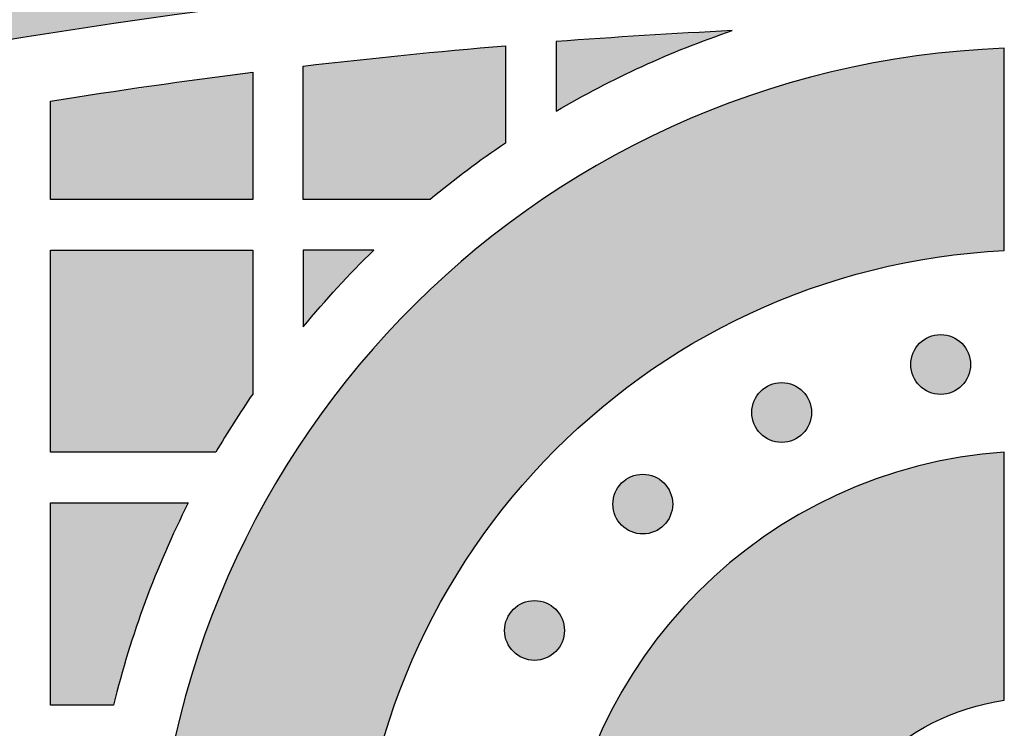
# Model space of a CAD drawing. Header units: millimetres. Extents: x -3873 to -97, y 912 to 4165.
# Tile 549 of 656: x -1715 to -1657, y 3239 to 3281. Entities that reach past the tile are written whole.
import ezdxf

# ---------------------------------------------------------------- set-up
doc = ezdxf.new("R2010")
doc.units = ezdxf.units.MM
doc.layers.add('pattern', color=7, linetype='Continuous', true_color=0x000000)

msp = doc.modelspace()

# ---------------------------------------------------------------- hatches: boundary and pattern name
at = {"layer": 'pattern'}
for points in [[(-1874.82, 3213.385), (-1868.956, 3217.537), (-1862.997, 3221.587), (-1856.946, 3225.532), (-1850.805, 3229.37), (-1844.577, 3233.097), (-1838.264, 3236.71), (-1831.871, 3240.206), (-1825.4, 3243.584), (-1818.855, 3246.84), (-1812.239, 3249.972), (-1805.555, 3252.979), (-1798.807, 3255.857), (-1792, 3258.604), (-1785.136, 3261.22), (-1778.219, 3263.702), (-1771.254, 3266.048), (-1764.245, 3268.258), (-1757.194, 3270.33), (-1750.108, 3272.263), (-1742.989, 3274.056), (-1735.842, 3275.708), (-1728.67, 3277.219), (-1721.479, 3278.589), (-1714.273, 3279.816), (-1707.054, 3280.902), (-1699.829, 3281.845), (-1692.6, 3282.647), (-1685.372, 3283.308), (-1678.149, 3283.827), (-1670.935, 3284.207), (-1663.734, 3284.448), (-1656.55, 3284.55), (-1656.55, 3296.55), (-1664.945, 3296.421), (-1673.365, 3296.109), (-1681.805, 3295.612), (-1690.259, 3294.929), (-1698.72, 3294.058), (-1707.184, 3292.998), (-1715.642, 3291.749), (-1724.09, 3290.311), (-1732.52, 3288.683), (-1740.927, 3286.865), (-1749.304, 3284.858), (-1757.644, 3282.663), (-1765.942, 3280.28), (-1774.191, 3277.711), (-1782.384, 3274.958), (-1790.516, 3272.022), (-1798.581, 3268.905), (-1806.572, 3265.61), (-1814.484, 3262.139), (-1822.31, 3258.496), (-1830.046, 3254.684), (-1837.686, 3250.705), (-1845.225, 3246.563), (-1852.656, 3242.264), (-1859.977, 3237.809), (-1867.181, 3233.204), (-1874.265, 3228.454), (-1881.224, 3223.562), (-1888.054, 3218.533), (-1894.751, 3213.373), (-1901.312, 3208.087), (-1907.734, 3202.679), (-1905.591, 3202.986), (-1903.451, 3203.343), (-1901.317, 3203.75), (-1899.189, 3204.206), (-1897.071, 3204.711), (-1894.963, 3205.265), (-1892.867, 3205.868), (-1890.785, 3206.519), (-1888.718, 3207.218), (-1886.669, 3207.963), (-1884.638, 3208.755), (-1882.628, 3209.593), (-1880.64, 3210.476), (-1878.674, 3211.403), (-1876.734, 3212.373)], [(-1683.149, 3279.471), (-1683.149, 3275.343), (-1681.9, 3276.055), (-1680.633, 3276.735), (-1679.348, 3277.384), (-1678.046, 3277.999), (-1676.73, 3278.581), (-1675.399, 3279.13), (-1674.055, 3279.643), (-1672.701, 3280.122)], [(-1656.55, 3186.204), (-1657.425, 3186.256), (-1658.305, 3186.329), (-1659.191, 3186.421), (-1660.081, 3186.534), (-1660.976, 3186.667), (-1661.875, 3186.822), (-1662.776, 3186.999), (-1663.679, 3187.197), (-1664.584, 3187.417), (-1665.489, 3187.66), (-1666.395, 3187.926), (-1667.299, 3188.214), (-1668.202, 3188.525), (-1669.102, 3188.86), (-1669.999, 3189.218), (-1670.891, 3189.599), (-1671.778, 3190.003), (-1672.659, 3190.43), (-1673.534, 3190.881), (-1674.4, 3191.355), (-1675.258, 3191.851), (-1676.106, 3192.37), (-1676.944, 3192.912), (-1677.77, 3193.475), (-1678.584, 3194.061), (-1679.385, 3194.667), (-1680.173, 3195.295), (-1680.945, 3195.943), (-1681.703, 3196.61), (-1682.444, 3197.297), (-1683.168, 3198.003), (-1683.874, 3198.727), (-1684.562, 3199.468), (-1685.231, 3200.227), (-1685.881, 3201.001), (-1686.511, 3201.79), (-1687.12, 3202.594), (-1687.707, 3203.411), (-1688.274, 3204.241), (-1688.818, 3205.083), (-1689.34, 3205.936), (-1689.839, 3206.8), (-1690.316, 3207.673), (-1690.769, 3208.554), (-1691.2, 3209.443), (-1691.607, 3210.338), (-1691.99, 3211.239), (-1692.35, 3212.145), (-1692.686, 3213.056), (-1692.999, 3213.969), (-1693.289, 3214.884), (-1693.555, 3215.801), (-1693.799, 3216.719), (-1694.019, 3217.636), (-1694.217, 3218.552), (-1694.393, 3219.467), (-1694.546, 3220.379), (-1694.678, 3221.288), (-1694.788, 3222.193), (-1694.877, 3223.093), (-1694.946, 3223.988), (-1694.994, 3224.878), (-1695.023, 3225.76), (-1695.032, 3226.636), (-1695.023, 3227.512), (-1694.994, 3228.395), (-1694.946, 3229.284), (-1694.877, 3230.179), (-1694.788, 3231.079), (-1694.678, 3231.984), (-1694.546, 3232.893), (-1694.393, 3233.805), (-1694.217, 3234.72), (-1694.019, 3235.636), (-1693.799, 3236.554), (-1693.555, 3237.471), (-1693.289, 3238.388), (-1692.999, 3239.304), (-1692.686, 3240.217), (-1692.35, 3241.127), (-1691.99, 3242.033), (-1691.607, 3242.934), (-1691.2, 3243.83), (-1690.769, 3244.718), (-1690.316, 3245.6), (-1689.839, 3246.472), (-1689.34, 3247.336), (-1688.818, 3248.189), (-1688.274, 3249.031), (-1687.707, 3249.861), (-1687.12, 3250.679), (-1686.511, 3251.482), (-1685.881, 3252.272), (-1685.231, 3253.046), (-1684.562, 3253.804), (-1683.874, 3254.545), (-1683.168, 3255.269), (-1682.444, 3255.975), (-1681.703, 3256.662), (-1680.945, 3257.33), (-1680.173, 3257.978), (-1679.385, 3258.605), (-1678.584, 3259.212), (-1677.77, 3259.797), (-1676.944, 3260.361), (-1676.106, 3260.902), (-1675.258, 3261.421), (-1674.4, 3261.918), (-1673.534, 3262.391), (-1672.659, 3262.842), (-1671.778, 3263.269), (-1670.891, 3263.674), (-1669.999, 3264.055), (-1669.102, 3264.412), (-1668.202, 3264.747), (-1667.299, 3265.058), (-1666.395, 3265.347), (-1665.489, 3265.612), (-1664.584, 3265.855), (-1663.679, 3266.075), (-1662.776, 3266.274), (-1661.875, 3266.45), (-1660.976, 3266.605), (-1660.081, 3266.739), (-1659.191, 3266.851), (-1658.305, 3266.944), (-1657.425, 3267.016), (-1656.55, 3267.069), (-1656.55, 3279.08), (-1657.691, 3279.024), (-1658.841, 3278.943), (-1659.997, 3278.835), (-1661.161, 3278.7), (-1662.33, 3278.538), (-1663.504, 3278.349), (-1664.683, 3278.131), (-1665.865, 3277.884), (-1667.049, 3277.608), (-1668.234, 3277.303), (-1669.419, 3276.968), (-1670.604, 3276.603), (-1671.786, 3276.207), (-1672.966, 3275.781), (-1674.141, 3275.325), (-1675.311, 3274.837), (-1676.474, 3274.319), (-1677.63, 3273.771), (-1678.777, 3273.192), (-1679.914, 3272.582), (-1681.04, 3271.942), (-1682.154, 3271.273), (-1683.254, 3270.573), (-1684.339, 3269.845), (-1685.409, 3269.088), (-1686.461, 3268.302), (-1687.496, 3267.489), (-1688.511, 3266.649), (-1689.507, 3265.782), (-1690.481, 3264.89), (-1691.432, 3263.973), (-1692.361, 3263.033), (-1693.266, 3262.069), (-1694.146, 3261.082), (-1695, 3260.075), (-1695.828, 3259.048), (-1696.629, 3258.001), (-1697.402, 3256.936), (-1698.147, 3255.854), (-1698.863, 3254.757), (-1699.549, 3253.644), (-1700.206, 3252.519), (-1700.833, 3251.38), (-1701.43, 3250.231), (-1701.995, 3249.071), (-1702.53, 3247.903), (-1703.035, 3246.727), (-1703.508, 3245.545), (-1703.95, 3244.357), (-1704.362, 3243.165), (-1704.742, 3241.97), (-1705.092, 3240.774), (-1705.412, 3239.576), (-1705.702, 3238.379), (-1705.962, 3237.183), (-1706.192, 3235.989), (-1706.394, 3234.799), (-1706.567, 3233.613), (-1706.711, 3232.432), (-1706.829, 3231.258), (-1706.919, 3230.09), (-1706.982, 3228.93), (-1707.02, 3227.778), (-1707.032, 3226.636), (-1707.02, 3225.494), (-1706.982, 3224.342), (-1706.919, 3223.182), (-1706.829, 3222.015), (-1706.711, 3220.84), (-1706.567, 3219.659), (-1706.394, 3218.473), (-1706.192, 3217.283), (-1705.962, 3216.089), (-1705.702, 3214.894), (-1705.412, 3213.696), (-1705.092, 3212.499), (-1704.742, 3211.302), (-1704.362, 3210.107), (-1703.95, 3208.915), (-1703.508, 3207.728), (-1703.035, 3206.545), (-1702.53, 3205.369), (-1701.995, 3204.201), (-1701.43, 3203.041), (-1700.833, 3201.892), (-1700.206, 3200.754), (-1699.549, 3199.628), (-1698.863, 3198.516), (-1698.147, 3197.418), (-1697.402, 3196.336), (-1696.629, 3195.271), (-1695.828, 3194.225), (-1695, 3193.197), (-1694.146, 3192.19), (-1693.266, 3191.204), (-1692.361, 3190.24), (-1691.432, 3189.299), (-1690.481, 3188.382), (-1689.507, 3187.49), (-1688.511, 3186.623), (-1687.496, 3185.783), (-1686.461, 3184.97), (-1685.409, 3184.185), (-1684.339, 3183.428), (-1683.254, 3182.699), (-1682.154, 3182), (-1681.04, 3181.33), (-1679.914, 3180.69), (-1678.777, 3180.081), (-1677.63, 3179.502), (-1676.474, 3178.953), (-1675.311, 3178.435), (-1674.141, 3177.948), (-1672.966, 3177.491), (-1671.786, 3177.065), (-1670.604, 3176.67), (-1669.419, 3176.304), (-1668.234, 3175.969), (-1667.049, 3175.664), (-1665.865, 3175.388), (-1664.683, 3175.142), (-1663.504, 3174.924), (-1662.33, 3174.734), (-1661.161, 3174.572), (-1659.997, 3174.438), (-1658.841, 3174.33), (-1657.691, 3174.248), (-1656.55, 3174.192)], [(-1686.149, 3279.229), (-1686.149, 3273.452), (-1687.299, 3272.655), (-1688.43, 3271.829), (-1689.539, 3270.976), (-1690.627, 3270.095), (-1698.149, 3270.095), (-1698.149, 3278.017)], [(-1713.149, 3275.945), (-1701.149, 3277.652), (-1701.149, 3270.095), (-1713.149, 3270.095)], [(-1701.149, 3258.555), (-1701.72, 3257.705), (-1702.275, 3256.845), (-1702.815, 3255.975), (-1703.339, 3255.095), (-1713.149, 3255.095), (-1713.149, 3267.095), (-1701.149, 3267.095)], [(-1698.149, 3262.545), (-1697.149, 3263.725), (-1696.118, 3264.877), (-1695.055, 3266.001), (-1693.962, 3267.095), (-1698.149, 3267.095)], [(-1659.072, 3261.565), (-1659.1, 3261.593), (-1659.129, 3261.62), (-1659.159, 3261.646), (-1659.19, 3261.673), (-1659.222, 3261.698), (-1659.254, 3261.724), (-1659.287, 3261.748), (-1659.322, 3261.772), (-1659.356, 3261.796), (-1659.392, 3261.819), (-1659.429, 3261.841), (-1659.466, 3261.862), (-1659.504, 3261.882), (-1659.543, 3261.902), (-1659.582, 3261.921), (-1659.622, 3261.939), (-1659.663, 3261.956), (-1659.704, 3261.972), (-1659.746, 3261.987), (-1659.789, 3262.001), (-1659.832, 3262.014), (-1659.875, 3262.026), (-1659.919, 3262.037), (-1659.963, 3262.047), (-1660.008, 3262.056), (-1660.053, 3262.063), (-1660.098, 3262.07), (-1660.144, 3262.075), (-1660.189, 3262.079), (-1660.235, 3262.082), (-1660.281, 3262.084), (-1660.327, 3262.085), (-1660.373, 3262.084), (-1660.419, 3262.082), (-1660.465, 3262.079), (-1660.51, 3262.075), (-1660.556, 3262.07), (-1660.601, 3262.063), (-1660.646, 3262.056), (-1660.69, 3262.047), (-1660.735, 3262.037), (-1660.779, 3262.026), (-1660.822, 3262.014), (-1660.865, 3262.001), (-1660.908, 3261.987), (-1660.95, 3261.972), (-1660.991, 3261.956), (-1661.032, 3261.939), (-1661.072, 3261.921), (-1661.111, 3261.902), (-1661.15, 3261.882), (-1661.188, 3261.862), (-1661.225, 3261.841), (-1661.262, 3261.819), (-1661.297, 3261.796), (-1661.332, 3261.772), (-1661.366, 3261.748), (-1661.4, 3261.724), (-1661.432, 3261.698), (-1661.464, 3261.673), (-1661.494, 3261.646), (-1661.524, 3261.62), (-1661.553, 3261.593), (-1661.582, 3261.565), (-1661.609, 3261.537), (-1661.636, 3261.508), (-1661.663, 3261.478), (-1661.689, 3261.447), (-1661.715, 3261.416), (-1661.74, 3261.383), (-1661.765, 3261.35), (-1661.789, 3261.316), (-1661.812, 3261.281), (-1661.835, 3261.245), (-1661.857, 3261.209), (-1661.878, 3261.171), (-1661.899, 3261.133), (-1661.918, 3261.095), (-1661.937, 3261.055), (-1661.955, 3261.015), (-1661.972, 3260.974), (-1661.988, 3260.933), (-1662.003, 3260.891), (-1662.018, 3260.849), (-1662.031, 3260.806), (-1662.043, 3260.762), (-1662.054, 3260.718), (-1662.064, 3260.674), (-1662.072, 3260.629), (-1662.08, 3260.584), (-1662.086, 3260.539), (-1662.092, 3260.494), (-1662.096, 3260.448), (-1662.099, 3260.402), (-1662.101, 3260.356), (-1662.101, 3260.31), (-1662.101, 3260.264), (-1662.099, 3260.219), (-1662.096, 3260.173), (-1662.092, 3260.127), (-1662.086, 3260.082), (-1662.08, 3260.036), (-1662.072, 3259.991), (-1662.064, 3259.947), (-1662.054, 3259.903), (-1662.043, 3259.859), (-1662.031, 3259.815), (-1662.018, 3259.772), (-1662.003, 3259.73), (-1661.988, 3259.688), (-1661.972, 3259.646), (-1661.955, 3259.606), (-1661.937, 3259.566), (-1661.918, 3259.526), (-1661.899, 3259.487), (-1661.878, 3259.449), (-1661.857, 3259.412), (-1661.835, 3259.376), (-1661.812, 3259.34), (-1661.789, 3259.305), (-1661.765, 3259.271), (-1661.74, 3259.238), (-1661.715, 3259.205), (-1661.689, 3259.174), (-1661.663, 3259.143), (-1661.636, 3259.113), (-1661.609, 3259.084), (-1661.582, 3259.056), (-1661.553, 3259.028), (-1661.524, 3259.001), (-1661.494, 3258.974), (-1661.464, 3258.948), (-1661.432, 3258.922), (-1661.4, 3258.897), (-1661.366, 3258.872), (-1661.332, 3258.848), (-1661.297, 3258.825), (-1661.262, 3258.802), (-1661.225, 3258.78), (-1661.188, 3258.759), (-1661.15, 3258.738), (-1661.111, 3258.719), (-1661.072, 3258.7), (-1661.032, 3258.682), (-1660.991, 3258.665), (-1660.95, 3258.649), (-1660.908, 3258.634), (-1660.865, 3258.62), (-1660.822, 3258.607), (-1660.779, 3258.595), (-1660.735, 3258.584), (-1660.69, 3258.574), (-1660.646, 3258.565), (-1660.601, 3258.557), (-1660.556, 3258.551), (-1660.51, 3258.546), (-1660.465, 3258.541), (-1660.419, 3258.538), (-1660.373, 3258.537), (-1660.327, 3258.536), (-1660.281, 3258.537), (-1660.235, 3258.538), (-1660.189, 3258.541), (-1660.144, 3258.546), (-1660.098, 3258.551), (-1660.053, 3258.557), (-1660.008, 3258.565), (-1659.963, 3258.574), (-1659.919, 3258.584), (-1659.875, 3258.595), (-1659.832, 3258.607), (-1659.789, 3258.62), (-1659.746, 3258.634), (-1659.704, 3258.649), (-1659.663, 3258.665), (-1659.622, 3258.682), (-1659.582, 3258.7), (-1659.543, 3258.719), (-1659.504, 3258.738), (-1659.466, 3258.759), (-1659.429, 3258.78), (-1659.392, 3258.802), (-1659.356, 3258.825), (-1659.322, 3258.848), (-1659.287, 3258.872), (-1659.254, 3258.897), (-1659.222, 3258.922), (-1659.19, 3258.948), (-1659.159, 3258.974), (-1659.129, 3259.001), (-1659.1, 3259.028), (-1659.072, 3259.056), (-1659.045, 3259.084), (-1659.018, 3259.113), (-1658.991, 3259.143), (-1658.965, 3259.174), (-1658.939, 3259.205), (-1658.914, 3259.238), (-1658.889, 3259.271), (-1658.865, 3259.305), (-1658.842, 3259.34), (-1658.819, 3259.376), (-1658.797, 3259.412), (-1658.776, 3259.449), (-1658.755, 3259.487), (-1658.735, 3259.526), (-1658.717, 3259.566), (-1658.699, 3259.606), (-1658.682, 3259.646), (-1658.665, 3259.688), (-1658.65, 3259.73), (-1658.636, 3259.772), (-1658.623, 3259.815), (-1658.611, 3259.859), (-1658.6, 3259.903), (-1658.59, 3259.947), (-1658.582, 3259.991), (-1658.574, 3260.036), (-1658.567, 3260.082), (-1658.562, 3260.127), (-1658.558, 3260.173), (-1658.555, 3260.219), (-1658.553, 3260.264), (-1658.553, 3260.31), (-1658.553, 3260.356), (-1658.555, 3260.402), (-1658.558, 3260.448), (-1658.562, 3260.494), (-1658.567, 3260.539), (-1658.574, 3260.584), (-1658.582, 3260.629), (-1658.59, 3260.674), (-1658.6, 3260.718), (-1658.611, 3260.762), (-1658.623, 3260.806), (-1658.636, 3260.849), (-1658.65, 3260.891), (-1658.665, 3260.933), (-1658.682, 3260.974), (-1658.699, 3261.015), (-1658.717, 3261.055), (-1658.735, 3261.095), (-1658.755, 3261.133), (-1658.776, 3261.171), (-1658.797, 3261.209), (-1658.819, 3261.245), (-1658.842, 3261.281), (-1658.865, 3261.316), (-1658.889, 3261.35), (-1658.914, 3261.383), (-1658.939, 3261.416), (-1658.965, 3261.447), (-1658.991, 3261.478), (-1659.018, 3261.508), (-1659.045, 3261.537)], [(-1668.506, 3258.712), (-1668.534, 3258.739), (-1668.563, 3258.766), (-1668.593, 3258.793), (-1668.624, 3258.819), (-1668.655, 3258.845), (-1668.688, 3258.87), (-1668.721, 3258.895), (-1668.755, 3258.919), (-1668.79, 3258.942), (-1668.826, 3258.965), (-1668.862, 3258.987), (-1668.9, 3259.008), (-1668.938, 3259.029), (-1668.976, 3259.049), (-1669.016, 3259.067), (-1669.056, 3259.085), (-1669.097, 3259.102), (-1669.138, 3259.118), (-1669.18, 3259.134), (-1669.222, 3259.148), (-1669.265, 3259.161), (-1669.309, 3259.173), (-1669.353, 3259.184), (-1669.397, 3259.194), (-1669.442, 3259.202), (-1669.487, 3259.21), (-1669.532, 3259.216), (-1669.577, 3259.222), (-1669.623, 3259.226), (-1669.669, 3259.229), (-1669.715, 3259.231), (-1669.761, 3259.231), (-1669.807, 3259.231), (-1669.852, 3259.229), (-1669.898, 3259.226), (-1669.944, 3259.222), (-1669.989, 3259.216), (-1670.035, 3259.21), (-1670.08, 3259.202), (-1670.124, 3259.194), (-1670.169, 3259.184), (-1670.212, 3259.173), (-1670.256, 3259.161), (-1670.299, 3259.148), (-1670.341, 3259.134), (-1670.383, 3259.118), (-1670.425, 3259.102), (-1670.465, 3259.085), (-1670.505, 3259.067), (-1670.545, 3259.049), (-1670.584, 3259.029), (-1670.622, 3259.008), (-1670.659, 3258.987), (-1670.695, 3258.965), (-1670.731, 3258.942), (-1670.766, 3258.919), (-1670.8, 3258.895), (-1670.833, 3258.87), (-1670.866, 3258.845), (-1670.897, 3258.819), (-1670.928, 3258.793), (-1670.958, 3258.766), (-1670.987, 3258.739), (-1671.015, 3258.712), (-1671.043, 3258.683), (-1671.07, 3258.654), (-1671.097, 3258.625), (-1671.123, 3258.594), (-1671.149, 3258.562), (-1671.174, 3258.53), (-1671.199, 3258.496), (-1671.223, 3258.462), (-1671.246, 3258.427), (-1671.269, 3258.392), (-1671.291, 3258.355), (-1671.312, 3258.318), (-1671.333, 3258.28), (-1671.352, 3258.241), (-1671.371, 3258.202), (-1671.389, 3258.162), (-1671.406, 3258.121), (-1671.422, 3258.08), (-1671.437, 3258.038), (-1671.451, 3257.995), (-1671.464, 3257.952), (-1671.476, 3257.909), (-1671.487, 3257.865), (-1671.497, 3257.821), (-1671.506, 3257.776), (-1671.514, 3257.731), (-1671.52, 3257.686), (-1671.525, 3257.64), (-1671.53, 3257.595), (-1671.533, 3257.549), (-1671.534, 3257.503), (-1671.535, 3257.457), (-1671.534, 3257.411), (-1671.533, 3257.365), (-1671.53, 3257.319), (-1671.525, 3257.274), (-1671.52, 3257.228), (-1671.514, 3257.183), (-1671.506, 3257.138), (-1671.497, 3257.093), (-1671.487, 3257.049), (-1671.476, 3257.005), (-1671.464, 3256.962), (-1671.451, 3256.919), (-1671.437, 3256.876), (-1671.422, 3256.834), (-1671.406, 3256.793), (-1671.389, 3256.752), (-1671.371, 3256.712), (-1671.352, 3256.673), (-1671.333, 3256.634), (-1671.312, 3256.596), (-1671.291, 3256.559), (-1671.269, 3256.522), (-1671.246, 3256.487), (-1671.223, 3256.452), (-1671.199, 3256.417), (-1671.174, 3256.384), (-1671.149, 3256.352), (-1671.123, 3256.32), (-1671.097, 3256.289), (-1671.07, 3256.26), (-1671.043, 3256.231), (-1671.015, 3256.202), (-1670.987, 3256.175), (-1670.958, 3256.148), (-1670.928, 3256.121), (-1670.897, 3256.095), (-1670.866, 3256.069), (-1670.833, 3256.044), (-1670.8, 3256.019), (-1670.766, 3255.995), (-1670.731, 3255.972), (-1670.695, 3255.949), (-1670.659, 3255.927), (-1670.622, 3255.906), (-1670.584, 3255.885), (-1670.545, 3255.865), (-1670.505, 3255.847), (-1670.465, 3255.829), (-1670.425, 3255.812), (-1670.383, 3255.795), (-1670.341, 3255.78), (-1670.299, 3255.766), (-1670.256, 3255.753), (-1670.212, 3255.741), (-1670.169, 3255.73), (-1670.124, 3255.72), (-1670.08, 3255.712), (-1670.035, 3255.704), (-1669.989, 3255.697), (-1669.944, 3255.692), (-1669.898, 3255.688), (-1669.852, 3255.685), (-1669.807, 3255.683), (-1669.761, 3255.683), (-1669.715, 3255.683), (-1669.669, 3255.685), (-1669.623, 3255.688), (-1669.577, 3255.692), (-1669.532, 3255.697), (-1669.487, 3255.704), (-1669.442, 3255.712), (-1669.397, 3255.72), (-1669.353, 3255.73), (-1669.309, 3255.741), (-1669.265, 3255.753), (-1669.222, 3255.766), (-1669.18, 3255.78), (-1669.138, 3255.795), (-1669.097, 3255.812), (-1669.056, 3255.829), (-1669.016, 3255.847), (-1668.976, 3255.865), (-1668.938, 3255.885), (-1668.9, 3255.906), (-1668.862, 3255.927), (-1668.826, 3255.949), (-1668.79, 3255.972), (-1668.755, 3255.995), (-1668.721, 3256.019), (-1668.688, 3256.044), (-1668.655, 3256.069), (-1668.624, 3256.095), (-1668.593, 3256.121), (-1668.563, 3256.148), (-1668.534, 3256.175), (-1668.506, 3256.202), (-1668.478, 3256.231), (-1668.451, 3256.26), (-1668.425, 3256.289), (-1668.398, 3256.32), (-1668.373, 3256.352), (-1668.347, 3256.384), (-1668.323, 3256.417), (-1668.299, 3256.452), (-1668.275, 3256.487), (-1668.253, 3256.522), (-1668.231, 3256.559), (-1668.209, 3256.596), (-1668.189, 3256.634), (-1668.169, 3256.673), (-1668.15, 3256.712), (-1668.132, 3256.752), (-1668.115, 3256.793), (-1668.099, 3256.834), (-1668.084, 3256.876), (-1668.07, 3256.919), (-1668.057, 3256.962), (-1668.045, 3257.005), (-1668.034, 3257.049), (-1668.024, 3257.093), (-1668.015, 3257.138), (-1668.008, 3257.183), (-1668.001, 3257.228), (-1667.996, 3257.274), (-1667.992, 3257.319), (-1667.989, 3257.365), (-1667.987, 3257.411), (-1667.986, 3257.457), (-1667.987, 3257.503), (-1667.989, 3257.549), (-1667.992, 3257.595), (-1667.996, 3257.64), (-1668.001, 3257.686), (-1668.008, 3257.731), (-1668.015, 3257.776), (-1668.024, 3257.821), (-1668.034, 3257.865), (-1668.045, 3257.909), (-1668.057, 3257.952), (-1668.07, 3257.995), (-1668.084, 3258.038), (-1668.099, 3258.08), (-1668.115, 3258.121), (-1668.132, 3258.162), (-1668.15, 3258.202), (-1668.169, 3258.241), (-1668.189, 3258.28), (-1668.209, 3258.318), (-1668.231, 3258.355), (-1668.253, 3258.392), (-1668.275, 3258.427), (-1668.299, 3258.462), (-1668.323, 3258.496), (-1668.347, 3258.53), (-1668.373, 3258.562), (-1668.398, 3258.594), (-1668.425, 3258.625), (-1668.451, 3258.654), (-1668.478, 3258.683)], [(-1656.55, 3240.381), (-1656.55, 3255.113), (-1657.134, 3255.065), (-1657.722, 3255.006), (-1658.312, 3254.933), (-1658.904, 3254.848), (-1659.499, 3254.75), (-1660.096, 3254.638), (-1660.694, 3254.512), (-1661.292, 3254.373), (-1661.892, 3254.22), (-1662.491, 3254.054), (-1663.09, 3253.872), (-1663.688, 3253.677), (-1664.285, 3253.468), (-1664.879, 3253.244), (-1665.472, 3253.006), (-1666.061, 3252.753), (-1666.647, 3252.486), (-1667.229, 3252.205), (-1667.807, 3251.91), (-1668.38, 3251.6), (-1668.947, 3251.276), (-1669.509, 3250.939), (-1670.064, 3250.587), (-1670.612, 3250.222), (-1671.153, 3249.844), (-1671.686, 3249.452), (-1672.21, 3249.047), (-1672.725, 3248.63), (-1673.232, 3248.2), (-1673.728, 3247.759), (-1674.214, 3247.305), (-1674.69, 3246.841), (-1675.155, 3246.365), (-1675.608, 3245.879), (-1676.05, 3245.382), (-1676.48, 3244.876), (-1676.897, 3244.36), (-1677.301, 3243.836), (-1677.693, 3243.303), (-1678.072, 3242.762), (-1678.437, 3242.214), (-1678.788, 3241.659), (-1679.126, 3241.098), (-1679.45, 3240.53), (-1679.759, 3239.957), (-1680.055, 3239.38), (-1680.336, 3238.798), (-1680.603, 3238.211), (-1680.855, 3237.622), (-1681.094, 3237.03), (-1681.317, 3236.435), (-1681.527, 3235.838), (-1681.722, 3235.24), (-1681.903, 3234.642), (-1682.07, 3234.042), (-1682.223, 3233.443), (-1682.362, 3232.844), (-1682.487, 3232.246), (-1682.599, 3231.65), (-1682.698, 3231.055), (-1682.783, 3230.462), (-1682.855, 3229.872), (-1682.915, 3229.285), (-1682.962, 3228.701), (-1668.231, 3228.701), (-1668.191, 3228.957), (-1668.146, 3229.213), (-1668.096, 3229.47), (-1668.041, 3229.728), (-1667.98, 3229.986), (-1667.914, 3230.244), (-1667.843, 3230.502), (-1667.767, 3230.76), (-1667.685, 3231.018), (-1667.597, 3231.275), (-1667.505, 3231.532), (-1667.406, 3231.788), (-1667.303, 3232.043), (-1667.193, 3232.296), (-1667.078, 3232.549), (-1666.958, 3232.8), (-1666.832, 3233.049), (-1666.701, 3233.297), (-1666.565, 3233.542), (-1666.423, 3233.786), (-1666.276, 3234.027), (-1666.123, 3234.265), (-1665.966, 3234.501), (-1665.803, 3234.734), (-1665.635, 3234.964), (-1665.462, 3235.191), (-1665.284, 3235.415), (-1665.102, 3235.635), (-1664.915, 3235.851), (-1664.723, 3236.064), (-1664.527, 3236.272), (-1664.327, 3236.477), (-1664.122, 3236.678), (-1663.913, 3236.874), (-1663.701, 3237.065), (-1663.484, 3237.252), (-1663.264, 3237.435), (-1663.041, 3237.613), (-1662.814, 3237.785), (-1662.584, 3237.953), (-1662.351, 3238.116), (-1662.115, 3238.274), (-1661.876, 3238.426), (-1661.635, 3238.573), (-1661.392, 3238.715), (-1661.146, 3238.852), (-1660.899, 3238.983), (-1660.649, 3239.109), (-1660.398, 3239.229), (-1660.146, 3239.344), (-1659.892, 3239.453), (-1659.637, 3239.557), (-1659.381, 3239.655), (-1659.125, 3239.748), (-1658.868, 3239.835), (-1658.61, 3239.917), (-1658.352, 3239.994), (-1658.094, 3240.065), (-1657.836, 3240.131), (-1657.578, 3240.191), (-1657.32, 3240.246), (-1657.063, 3240.296), (-1656.806, 3240.341)], [(-1676.748, 3253.277), (-1676.776, 3253.304), (-1676.805, 3253.331), (-1676.835, 3253.358), (-1676.866, 3253.384), (-1676.897, 3253.41), (-1676.93, 3253.435), (-1676.963, 3253.46), (-1676.997, 3253.484), (-1677.032, 3253.507), (-1677.068, 3253.53), (-1677.104, 3253.552), (-1677.142, 3253.573), (-1677.18, 3253.594), (-1677.218, 3253.614), (-1677.258, 3253.632), (-1677.298, 3253.65), (-1677.339, 3253.667), (-1677.38, 3253.684), (-1677.422, 3253.699), (-1677.464, 3253.713), (-1677.507, 3253.726), (-1677.551, 3253.738), (-1677.595, 3253.749), (-1677.639, 3253.759), (-1677.684, 3253.767), (-1677.729, 3253.775), (-1677.774, 3253.782), (-1677.819, 3253.787), (-1677.865, 3253.791), (-1677.911, 3253.794), (-1677.957, 3253.796), (-1678.003, 3253.796), (-1678.049, 3253.796), (-1678.094, 3253.794), (-1678.14, 3253.791), (-1678.186, 3253.787), (-1678.231, 3253.782), (-1678.277, 3253.775), (-1678.322, 3253.767), (-1678.366, 3253.759), (-1678.41, 3253.749), (-1678.454, 3253.738), (-1678.498, 3253.726), (-1678.541, 3253.713), (-1678.583, 3253.699), (-1678.625, 3253.684), (-1678.667, 3253.667), (-1678.707, 3253.65), (-1678.747, 3253.632), (-1678.787, 3253.614), (-1678.826, 3253.594), (-1678.864, 3253.573), (-1678.901, 3253.552), (-1678.937, 3253.53), (-1678.973, 3253.507), (-1679.008, 3253.484), (-1679.042, 3253.46), (-1679.075, 3253.435), (-1679.108, 3253.41), (-1679.139, 3253.384), (-1679.17, 3253.358), (-1679.2, 3253.331), (-1679.229, 3253.304), (-1679.257, 3253.277), (-1679.285, 3253.249), (-1679.312, 3253.22), (-1679.339, 3253.19), (-1679.365, 3253.159), (-1679.391, 3253.127), (-1679.416, 3253.095), (-1679.441, 3253.062), (-1679.465, 3253.027), (-1679.488, 3252.993), (-1679.511, 3252.957), (-1679.533, 3252.92), (-1679.554, 3252.883), (-1679.574, 3252.845), (-1679.594, 3252.806), (-1679.613, 3252.767), (-1679.631, 3252.727), (-1679.648, 3252.686), (-1679.664, 3252.645), (-1679.679, 3252.603), (-1679.693, 3252.56), (-1679.706, 3252.517), (-1679.718, 3252.474), (-1679.729, 3252.43), (-1679.739, 3252.386), (-1679.748, 3252.341), (-1679.756, 3252.296), (-1679.762, 3252.251), (-1679.767, 3252.205), (-1679.772, 3252.16), (-1679.775, 3252.114), (-1679.776, 3252.068), (-1679.777, 3252.022), (-1679.776, 3251.976), (-1679.775, 3251.93), (-1679.772, 3251.884), (-1679.767, 3251.839), (-1679.762, 3251.793), (-1679.756, 3251.748), (-1679.748, 3251.703), (-1679.739, 3251.659), (-1679.729, 3251.614), (-1679.718, 3251.57), (-1679.706, 3251.527), (-1679.693, 3251.484), (-1679.679, 3251.441), (-1679.664, 3251.399), (-1679.648, 3251.358), (-1679.631, 3251.317), (-1679.613, 3251.277), (-1679.594, 3251.238), (-1679.574, 3251.199), (-1679.554, 3251.161), (-1679.533, 3251.124), (-1679.511, 3251.087), (-1679.488, 3251.052), (-1679.465, 3251.017), (-1679.441, 3250.983), (-1679.416, 3250.949), (-1679.391, 3250.917), (-1679.365, 3250.885), (-1679.339, 3250.855), (-1679.312, 3250.825), (-1679.285, 3250.796), (-1679.257, 3250.767), (-1679.229, 3250.74), (-1679.2, 3250.713), (-1679.17, 3250.686), (-1679.139, 3250.66), (-1679.108, 3250.634), (-1679.075, 3250.609), (-1679.042, 3250.584), (-1679.008, 3250.56), (-1678.973, 3250.537), (-1678.937, 3250.514), (-1678.901, 3250.492), (-1678.864, 3250.471), (-1678.826, 3250.45), (-1678.787, 3250.431), (-1678.747, 3250.412), (-1678.707, 3250.394), (-1678.667, 3250.377), (-1678.625, 3250.361), (-1678.583, 3250.346), (-1678.541, 3250.331), (-1678.498, 3250.318), (-1678.454, 3250.306), (-1678.41, 3250.295), (-1678.366, 3250.285), (-1678.322, 3250.277), (-1678.277, 3250.269), (-1678.231, 3250.263), (-1678.186, 3250.257), (-1678.14, 3250.253), (-1678.094, 3250.25), (-1678.049, 3250.248), (-1678.003, 3250.248), (-1677.957, 3250.248), (-1677.911, 3250.25), (-1677.865, 3250.253), (-1677.819, 3250.257), (-1677.774, 3250.263), (-1677.729, 3250.269), (-1677.684, 3250.277), (-1677.639, 3250.285), (-1677.595, 3250.295), (-1677.551, 3250.306), (-1677.507, 3250.318), (-1677.464, 3250.331), (-1677.422, 3250.346), (-1677.38, 3250.361), (-1677.339, 3250.377), (-1677.298, 3250.394), (-1677.258, 3250.412), (-1677.218, 3250.431), (-1677.18, 3250.45), (-1677.142, 3250.471), (-1677.104, 3250.492), (-1677.068, 3250.514), (-1677.032, 3250.537), (-1676.997, 3250.56), (-1676.963, 3250.584), (-1676.93, 3250.609), (-1676.897, 3250.634), (-1676.866, 3250.66), (-1676.835, 3250.686), (-1676.805, 3250.713), (-1676.776, 3250.74), (-1676.748, 3250.767), (-1676.72, 3250.796), (-1676.693, 3250.825), (-1676.667, 3250.855), (-1676.64, 3250.885), (-1676.615, 3250.917), (-1676.589, 3250.949), (-1676.565, 3250.983), (-1676.541, 3251.017), (-1676.517, 3251.052), (-1676.494, 3251.087), (-1676.472, 3251.124), (-1676.451, 3251.161), (-1676.431, 3251.199), (-1676.411, 3251.238), (-1676.392, 3251.277), (-1676.374, 3251.317), (-1676.357, 3251.358), (-1676.341, 3251.399), (-1676.326, 3251.441), (-1676.312, 3251.484), (-1676.299, 3251.527), (-1676.287, 3251.57), (-1676.276, 3251.614), (-1676.266, 3251.659), (-1676.257, 3251.703), (-1676.25, 3251.748), (-1676.243, 3251.793), (-1676.238, 3251.839), (-1676.234, 3251.884), (-1676.231, 3251.93), (-1676.229, 3251.976), (-1676.228, 3252.022), (-1676.229, 3252.068), (-1676.231, 3252.114), (-1676.234, 3252.16), (-1676.238, 3252.205), (-1676.243, 3252.251), (-1676.25, 3252.296), (-1676.257, 3252.341), (-1676.266, 3252.386), (-1676.276, 3252.43), (-1676.287, 3252.474), (-1676.299, 3252.517), (-1676.312, 3252.56), (-1676.326, 3252.603), (-1676.341, 3252.645), (-1676.357, 3252.686), (-1676.374, 3252.727), (-1676.392, 3252.767), (-1676.411, 3252.806), (-1676.431, 3252.845), (-1676.451, 3252.883), (-1676.472, 3252.92), (-1676.494, 3252.957), (-1676.517, 3252.993), (-1676.541, 3253.027), (-1676.565, 3253.062), (-1676.589, 3253.095), (-1676.615, 3253.127), (-1676.64, 3253.159), (-1676.667, 3253.19), (-1676.693, 3253.22), (-1676.72, 3253.249)], [(-1704.969, 3252.095), (-1705.67, 3250.656), (-1706.331, 3249.197), (-1706.951, 3247.718), (-1707.528, 3246.221), (-1708.063, 3244.709), (-1708.554, 3243.182), (-1709.002, 3241.644), (-1709.405, 3240.095), (-1713.149, 3240.095), (-1713.149, 3252.095)], [(-1683.17, 3245.778), (-1683.198, 3245.805), (-1683.227, 3245.832), (-1683.257, 3245.859), (-1683.288, 3245.885), (-1683.319, 3245.911), (-1683.352, 3245.936), (-1683.385, 3245.961), (-1683.419, 3245.985), (-1683.454, 3246.008), (-1683.49, 3246.031), (-1683.526, 3246.053), (-1683.564, 3246.074), (-1683.602, 3246.095), (-1683.64, 3246.115), (-1683.68, 3246.133), (-1683.72, 3246.151), (-1683.761, 3246.168), (-1683.802, 3246.184), (-1683.844, 3246.2), (-1683.886, 3246.214), (-1683.929, 3246.227), (-1683.973, 3246.239), (-1684.017, 3246.25), (-1684.061, 3246.26), (-1684.106, 3246.268), (-1684.151, 3246.276), (-1684.196, 3246.282), (-1684.241, 3246.288), (-1684.287, 3246.292), (-1684.333, 3246.295), (-1684.379, 3246.297), (-1684.425, 3246.297), (-1684.47, 3246.297), (-1684.516, 3246.295), (-1684.562, 3246.292), (-1684.608, 3246.288), (-1684.653, 3246.282), (-1684.699, 3246.276), (-1684.743, 3246.268), (-1684.788, 3246.26), (-1684.832, 3246.25), (-1684.876, 3246.239), (-1684.92, 3246.227), (-1684.963, 3246.214), (-1685.005, 3246.2), (-1685.047, 3246.184), (-1685.089, 3246.168), (-1685.129, 3246.151), (-1685.169, 3246.133), (-1685.209, 3246.115), (-1685.248, 3246.095), (-1685.286, 3246.074), (-1685.323, 3246.053), (-1685.359, 3246.031), (-1685.395, 3246.008), (-1685.43, 3245.985), (-1685.464, 3245.961), (-1685.497, 3245.936), (-1685.53, 3245.911), (-1685.561, 3245.885), (-1685.592, 3245.859), (-1685.622, 3245.832), (-1685.651, 3245.805), (-1685.679, 3245.778), (-1685.707, 3245.749), (-1685.734, 3245.72), (-1685.761, 3245.691), (-1685.787, 3245.66), (-1685.813, 3245.628), (-1685.838, 3245.596), (-1685.862, 3245.562), (-1685.887, 3245.528), (-1685.91, 3245.493), (-1685.933, 3245.458), (-1685.955, 3245.421), (-1685.976, 3245.384), (-1685.996, 3245.346), (-1686.016, 3245.307), (-1686.035, 3245.268), (-1686.053, 3245.228), (-1686.07, 3245.187), (-1686.086, 3245.146), (-1686.101, 3245.104), (-1686.115, 3245.061), (-1686.128, 3245.018), (-1686.14, 3244.975), (-1686.151, 3244.931), (-1686.161, 3244.887), (-1686.17, 3244.842), (-1686.178, 3244.797), (-1686.184, 3244.752), (-1686.189, 3244.706), (-1686.194, 3244.661), (-1686.196, 3244.615), (-1686.198, 3244.569), (-1686.199, 3244.523), (-1686.198, 3244.477), (-1686.196, 3244.431), (-1686.194, 3244.385), (-1686.189, 3244.34), (-1686.184, 3244.294), (-1686.178, 3244.249), (-1686.17, 3244.204), (-1686.161, 3244.159), (-1686.151, 3244.115), (-1686.14, 3244.071), (-1686.128, 3244.028), (-1686.115, 3243.985), (-1686.101, 3243.942), (-1686.086, 3243.9), (-1686.07, 3243.859), (-1686.053, 3243.818), (-1686.035, 3243.778), (-1686.016, 3243.739), (-1685.996, 3243.7), (-1685.976, 3243.662), (-1685.955, 3243.625), (-1685.933, 3243.588), (-1685.91, 3243.553), (-1685.887, 3243.518), (-1685.862, 3243.483), (-1685.838, 3243.45), (-1685.813, 3243.418), (-1685.787, 3243.386), (-1685.761, 3243.355), (-1685.734, 3243.326), (-1685.707, 3243.297), (-1685.679, 3243.268), (-1685.651, 3243.241), (-1685.622, 3243.214), (-1685.592, 3243.187), (-1685.561, 3243.161), (-1685.53, 3243.135), (-1685.497, 3243.11), (-1685.464, 3243.085), (-1685.43, 3243.061), (-1685.395, 3243.038), (-1685.359, 3243.015), (-1685.323, 3242.993), (-1685.286, 3242.972), (-1685.248, 3242.951), (-1685.209, 3242.931), (-1685.169, 3242.913), (-1685.129, 3242.895), (-1685.089, 3242.878), (-1685.047, 3242.861), (-1685.005, 3242.846), (-1684.963, 3242.832), (-1684.92, 3242.819), (-1684.876, 3242.807), (-1684.832, 3242.796), (-1684.788, 3242.786), (-1684.743, 3242.778), (-1684.699, 3242.77), (-1684.653, 3242.763), (-1684.608, 3242.758), (-1684.562, 3242.754), (-1684.516, 3242.751), (-1684.47, 3242.749), (-1684.425, 3242.749), (-1684.379, 3242.749), (-1684.333, 3242.751), (-1684.287, 3242.754), (-1684.241, 3242.758), (-1684.196, 3242.763), (-1684.151, 3242.77), (-1684.106, 3242.778), (-1684.061, 3242.786), (-1684.017, 3242.796), (-1683.973, 3242.807), (-1683.929, 3242.819), (-1683.886, 3242.832), (-1683.844, 3242.846), (-1683.802, 3242.861), (-1683.761, 3242.878), (-1683.72, 3242.895), (-1683.68, 3242.913), (-1683.64, 3242.931), (-1683.602, 3242.951), (-1683.564, 3242.972), (-1683.526, 3242.993), (-1683.49, 3243.015), (-1683.454, 3243.038), (-1683.419, 3243.061), (-1683.385, 3243.085), (-1683.352, 3243.11), (-1683.319, 3243.135), (-1683.288, 3243.161), (-1683.257, 3243.187), (-1683.227, 3243.214), (-1683.198, 3243.241), (-1683.17, 3243.268), (-1683.142, 3243.297), (-1683.115, 3243.326), (-1683.089, 3243.355), (-1683.062, 3243.386), (-1683.037, 3243.418), (-1683.011, 3243.45), (-1682.987, 3243.483), (-1682.963, 3243.518), (-1682.939, 3243.553), (-1682.916, 3243.588), (-1682.894, 3243.625), (-1682.873, 3243.662), (-1682.853, 3243.7), (-1682.833, 3243.739), (-1682.814, 3243.778), (-1682.796, 3243.818), (-1682.779, 3243.859), (-1682.763, 3243.9), (-1682.748, 3243.942), (-1682.734, 3243.985), (-1682.721, 3244.028), (-1682.709, 3244.071), (-1682.698, 3244.115), (-1682.688, 3244.159), (-1682.679, 3244.204), (-1682.672, 3244.249), (-1682.665, 3244.294), (-1682.66, 3244.34), (-1682.656, 3244.385), (-1682.653, 3244.431), (-1682.651, 3244.477), (-1682.65, 3244.523), (-1682.651, 3244.569), (-1682.653, 3244.615), (-1682.656, 3244.661), (-1682.66, 3244.706), (-1682.665, 3244.752), (-1682.672, 3244.797), (-1682.679, 3244.842), (-1682.688, 3244.887), (-1682.698, 3244.931), (-1682.709, 3244.975), (-1682.721, 3245.018), (-1682.734, 3245.061), (-1682.748, 3245.104), (-1682.763, 3245.146), (-1682.779, 3245.187), (-1682.796, 3245.228), (-1682.814, 3245.268), (-1682.833, 3245.307), (-1682.853, 3245.346), (-1682.873, 3245.384), (-1682.894, 3245.421), (-1682.916, 3245.458), (-1682.939, 3245.493), (-1682.963, 3245.528), (-1682.987, 3245.562), (-1683.011, 3245.596), (-1683.037, 3245.628), (-1683.062, 3245.66), (-1683.089, 3245.691), (-1683.115, 3245.72), (-1683.142, 3245.749)]]:
    msp.add_hatch(color=256, dxfattribs=at).paths.add_polyline_path(points, flags=0)

# ---------------------------------------------------------------- linework, layer by layer
for p, q in [((-1683.149, 3279.471), (-1683.149, 3275.343)), ((-1686.149, 3279.229), (-1686.149, 3273.452)), ((-1656.55, 3267.069), (-1656.55, 3279.08)), ((-1656.55, 3240.381), (-1656.55, 3255.113))]:
    msp.add_line(p, q, dxfattribs=at)
for points in [[(-1701.149, 3277.652), (-1701.149, 3270.095), (-1713.149, 3270.095), (-1713.149, 3275.945)], [(-1690.627, 3270.095), (-1698.149, 3270.095), (-1698.149, 3278.017)], [(-1703.339, 3255.095), (-1713.149, 3255.095), (-1713.149, 3267.095), (-1701.149, 3267.095), (-1701.149, 3258.555)], [(-1693.962, 3267.095), (-1698.149, 3267.095), (-1698.149, 3262.545)], [(-1709.405, 3240.095), (-1713.149, 3240.095), (-1713.149, 3252.095), (-1704.969, 3252.095)]]:
    msp.add_lwpolyline(points, dxfattribs=at)
for centre in [(-1660.327, 3260.31), (-1669.761, 3257.457), (-1678.003, 3252.022), (-1684.425, 3244.523)]:
    msp.add_circle(centre, 1.774, dxfattribs=at)
for centre, radius, start, end in [((-1654.795, 2908.854), 387.7, 90.25949, 130.7236), ((-1654.795, 2908.855), 371.699, 92.76122, 94.37488), ((-1654.55, 3226.636), 52.482, 92.18397, 267.81602), ((-1654.55, 3226.636), 56.482, 124.01725, 129.69701), ((-1654.55, 3226.636), 56.482, 145.58987, 149.74439), ((-1654.55, 3226.701), 28.482, 94.02661, 175.97339), ((-1654.55, 3226.636), 56.482, 153.20888, 166.21434)]:
    msp.add_arc(centre, radius, start, end, dxfattribs=at)
at = {"layer": 'pattern', "extrusion": (0, 0, -1)}
for centre, radius, start, end in [((1654.795, 2908.854), 375.7, 54.15167, 89.73222), ((1654.55, 3226.636), 56.482, 59.58079, 71.25561), ((1654.795, 2908.854), 371.7, 83.30193, 85.16113), ((1654.795, 2908.854), 371.7, 80.96764, 82.83606), ((1654.55, 3226.636), 56.482, 39.47563, 45.75102), ((1654.55, 3226.636), 40.482, 272.83183, 87.16817), ((1654.55, 3226.701), 13.826, 8.31745, 81.68255)]:
    msp.add_arc(centre, radius, start, end, dxfattribs=at)

doc.saveas('drawing.dxf')
